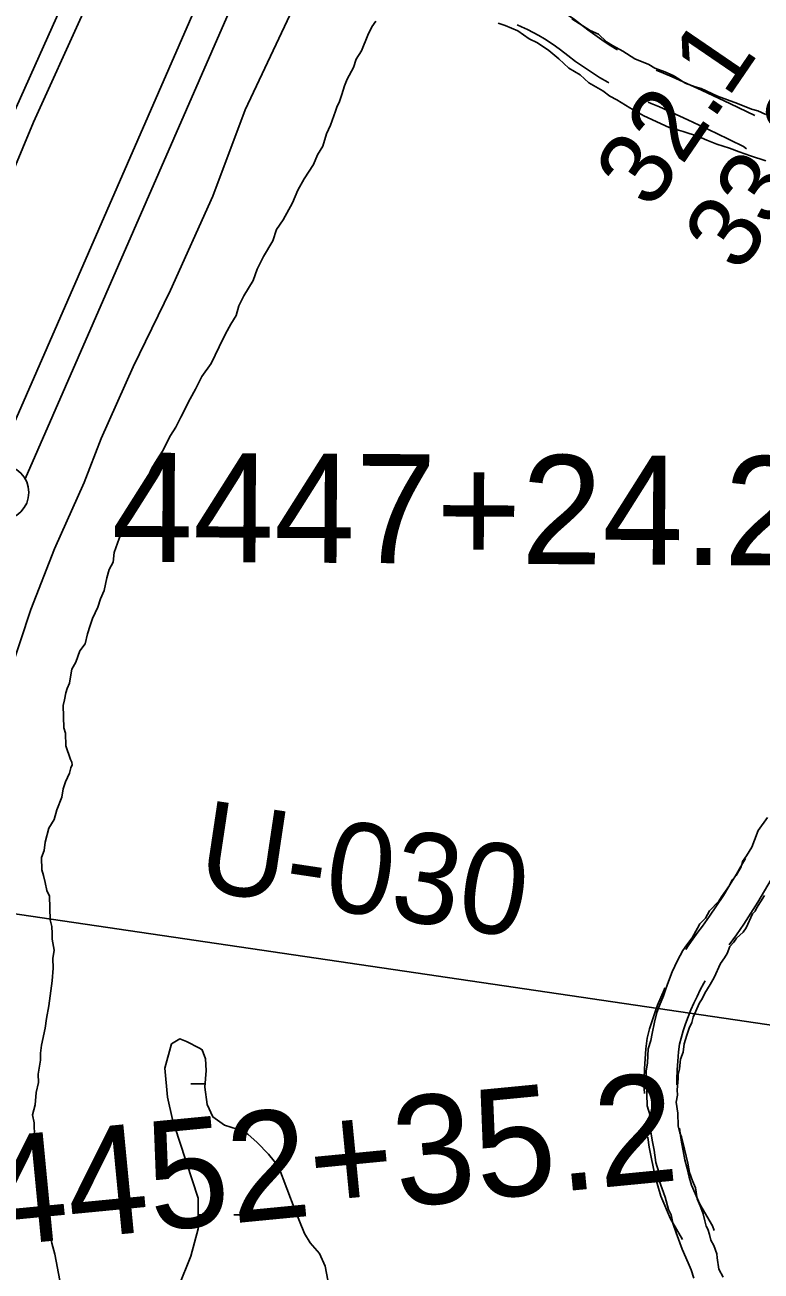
# Model space of a CAD drawing. Extents: x 3297772 to 3335630, y 634068 to 659439.
# Drawn here: x 3311217 to 3311893, y 655507 to 656649 of the extents above; entities that cross this region are included whole.
import ezdxf

# ---------------------------------------------------------------- set-up
doc = ezdxf.new("R2010")
doc.units = 0
for name, color, linetype in [('V-LEVE-TOET', 7, 'Continuous'), ('V-RIVR-RANG', 7, 'Continuous'), ('V-RIVR-RANG-IDEN', 7, 'Continuous'), ('V-ROAD-CNTR', 7, 'Continuous'), ('V-SITE-VEGE', 7, 'Continuous'), ('V-SURV-IDEN', 7, 'Continuous'), ('V-SURV-LINE', 7, 'Continuous'), ('V-TOPO-SHOR', 7, 'Continuous'), ('V-WETL-SWMP', 7, 'Continuous')]:
    doc.layers.add(name, color=color, linetype=linetype)

msp = doc.modelspace()

# ---------------------------------------------------------------- linework, layer by layer
at = {"layer": 'V-LEVE-TOET'}
for points in [[(3311195.9, 656489.2), (3311225.5, 656559.7), (3311271, 656660), (3311310.2, 656759.8), (3311331.1, 656805.4), (3311362.8, 656869.3), (3311390.1, 656925.7), (3311422.4, 656997), (3311473, 657108.5), (3311515.3, 657210.6), (3311557, 657305.4), (3311592.2, 657371.7), (3311627.9, 657457.3), (3311658.1, 657532.1), (3311700.3, 657638.2), (3311701.2, 657640.6)], [(3311892.6, 657640.8), (3311877.6, 657622.8), (3311862.6, 657599.3), (3311838.9, 657544.6), (3311807, 657460.3), (3311778.3, 657387.1), (3311743.6, 657303.6), (3311697.5, 657200.1), (3311643.4, 657072.1), (3311602.6, 656973.1), (3311540.4, 656844.1), (3311499.6, 656756.9), (3311468.4, 656675), (3311419.5, 656571), (3311389.8, 656491.9), (3311351, 656405.9), (3311316.7, 656335.6), (3311287.4, 656269.8), (3311271.8, 656229.4), (3311244.7, 656168.8), (3311222.9, 656113), (3311203.5, 656053.7)]]:
    msp.add_lwpolyline(points, dxfattribs=at)
at = {"layer": 'V-RIVR-RANG'}
msp.add_line((3311113.3, 655847.9), (3312775.4, 655603.4), dxfattribs=at)
at = {"layer": 'V-ROAD-CNTR'}
for points in [[(3311760.9, 656626.1), (3311760.3, 656626.5), (3311753.5, 656630.8), (3311746.8, 656635.2), (3311740.2, 656639.8), (3311733.7, 656644.6), (3311727.1, 656649.8), (3311721.5, 656654), (3311715.8, 656658), (3311709.9, 656661.7), (3311703.9, 656665.3), (3311697.7, 656668.6), (3311691.5, 656671.8), (3311685.1, 656674.7), (3311678.6, 656677.4), (3311676.1, 656678.3)], [(3311753.2, 656595.8), (3311752.2, 656596.4), (3311744.6, 656600.9), (3311737.2, 656605.6), (3311729.8, 656610.5), (3311722.6, 656615.5), (3311715.5, 656620.8), (3311708.9, 656626), (3311704.1, 656629.6), (3311699.2, 656633), (3311694.2, 656636.2), (3311689, 656639.2), (3311683.8, 656642), (3311678.5, 656644.7), (3311673.1, 656647.2), (3311668.9, 656649)], [(3311887.1, 656565.8), (3311864.6, 656576.7), (3311838.1, 656589.2), (3311811.3, 656601.5), (3311803.2, 656604.7), (3311796.4, 656607.6)], [(3311879.4, 656535.5), (3311876.6, 656537.5), (3311851.6, 656549.7), (3311825.5, 656562), (3311799.5, 656573.9), (3311791.8, 656577), (3311789.1, 656578.1)], [(3311823.7, 655801.3), (3311825.8, 655804.6), (3311830.2, 655810.9), (3311834.6, 655817.1), (3311839, 655822.8), (3311845.5, 655832), (3311851.9, 655841.4), (3311858.2, 655850.9), (3311864.2, 655860.6), (3311870.1, 655870.3), (3311875.7, 655880.2), (3311878.3, 655884.9)], [(3311863.6, 655805.7), (3311870.1, 655814.8), (3311876.9, 655824.7), (3311883.4, 655834.8), (3311889.8, 655844.9), (3311895.9, 655855.2), (3311901.9, 655865.6), (3311907.6, 655876.1), (3311913.2, 655886.7), (3311915.4, 655891.1)], [(3311815.6, 655677.4), (3311815.6, 655682.6), (3311815.8, 655690.9), (3311816.3, 655699.1), (3311817, 655707.4), (3311817.8, 655714.6), (3311819.3, 655720.2), (3311821.3, 655726.7), (3311823.5, 655733.2), (3311825.8, 655739.6), (3311828.4, 655745.9), (3311831.1, 655752.2), (3311834, 655758.4), (3311837, 655764.5), (3311840.2, 655770.5), (3311841.4, 655772.5)], [(3311785.7, 655669.2), (3311785.6, 655674), (3311785.6, 655683.1), (3311785.9, 655692.1), (3311786.4, 655701.2), (3311787.1, 655710.2), (3311788.2, 655720.2), (3311790.5, 655728.6), (3311792.7, 655735.9), (3311795.2, 655743.2), (3311797.8, 655750.3), (3311800.7, 655757.4), (3311803.7, 655764.5), (3311804.5, 655766.2)], [(3311849.8, 655543.7), (3311848.2, 655547.9), (3311836.6, 655568), (3311828.9, 655585.3), (3311826.9, 655592.5), (3311824.8, 655600.5), (3311822.9, 655608.6), (3311821.3, 655616.7), (3311819.8, 655624.8), (3311818.6, 655633), (3311818, 655637.5)], [(3311820.7, 655535.5), (3311809.8, 655554.4), (3311800.7, 655575.1), (3311797.9, 655584.6), (3311795.7, 655593.3), (3311793.6, 655602.2), (3311791.8, 655611), (3311790.2, 655620), (3311788.9, 655628.9), (3311788.8, 655629.3)]]:
    msp.add_lwpolyline(points, dxfattribs=at)
at = {"layer": 'V-SITE-VEGE'}
for points in [[(3311304.1, 656178.1), (3311308.9, 656189.7), (3311311.2, 656196.2), (3311314.9, 656202.6), (3311319.6, 656214.2), (3311324.5, 656222), (3311334, 656242.7), (3311338.9, 656250.5), (3311343.7, 656258.2), (3311350.9, 656272.5), (3311355.8, 656280.3), (3311360.6, 656289.3), (3311369, 656306.1), (3311373.9, 656315.2), (3311379.9, 656326.8), (3311388.4, 656338.5), (3311395.6, 656354), (3311401.6, 656365.7), (3311406.4, 656374.7), (3311411.3, 656382.5), (3311413.6, 656391.5), (3311418.4, 656400.5), (3311426.9, 656414.8), (3311430.4, 656425.1), (3311436.4, 656436.7), (3311444.9, 656451), (3311448.4, 656461.3), (3311454.5, 656470.4), (3311462.9, 656485.9), (3311467.7, 656497.5), (3311473.7, 656507.9), (3311482.2, 656520.9), (3311485.8, 656529.9), (3311490.7, 656537.7), (3311494.1, 656549.2), (3311497.7, 656557), (3311502.4, 656569.8), (3311503.6, 656573.7), (3311506, 656578.9), (3311508.3, 656585.3), (3311510.6, 656593), (3311513, 656599.4), (3311519, 656609.8), (3311521.4, 656617.5), (3311526.2, 656625.3), (3311532.1, 656639.5), (3311535.7, 656647.2), (3311539.4, 656652.4)], [(3311651.5, 656650.7), (3311657.9, 656648.4), (3311669.5, 656643.6), (3311679.9, 656636.3), (3311687.7, 656632.7), (3311698.1, 656625.4), (3311707.2, 656618), (3311716.4, 656609.4), (3311726.8, 656603.3), (3311734.6, 656595.9), (3311747.6, 656588.7), (3311754.1, 656583.8), (3311760.5, 656580.2), (3311772.2, 656572.9), (3311778.7, 656569.2), (3311785.2, 656565.6), (3311808.4, 656554.9), (3311821.2, 656551.4), (3311835.4, 656546.8), (3311843.1, 656543.2), (3311852.2, 656539.6), (3311863.7, 656536.1), (3311872.7, 656532.6), (3311883, 656529.1), (3311897.2, 656524.4)], [(3311897, 656566.8), (3311889.6, 656570.3), (3311884, 656571.9), (3311871.1, 656577), (3311852.7, 656583.7), (3311837.9, 656590.6), (3311832.4, 656592.2), (3311823.2, 656595.6), (3311817.6, 656599.1), (3311812, 656602.6), (3311804.6, 656606), (3311795.4, 656609.4), (3311789.9, 656612.8), (3311776.9, 656617.9), (3311765.8, 656624.9), (3311756.5, 656630.1), (3311751, 656633.5), (3311743.5, 656640.6), (3311736.1, 656644), (3311719.3, 656654.5)], [(3311257.5, 655456), (3311244.9, 655522), (3311242.1, 655532.1), (3311237.4, 655559.9), (3311231.1, 655599.2), (3311226.8, 655616.9), (3311226.4, 655629.6), (3311226, 655642.3), (3311224.5, 655649.9), (3311226.8, 655658.9), (3311227.7, 655670.4), (3311230, 655679.4), (3311229.8, 655687), (3311231.9, 655699.8), (3311231.8, 655706.2), (3311232.8, 655713.8), (3311236.2, 655729.2), (3311237.2, 655738.2), (3311239.4, 655749.7), (3311242.5, 655772.7), (3311243.4, 655784.2), (3311243.1, 655793.1), (3311244.2, 655800.8), (3311242.6, 655810.9), (3311242.5, 655816), (3311242.3, 655822.3), (3311240.8, 655828.7), (3311240.1, 655850.3), (3311237.5, 655855.3), (3311236, 655862.9), (3311234.5, 655869.2), (3311233.1, 655874.3), (3311232.7, 655885.7), (3311235.1, 655892.1), (3311236.1, 655899.8), (3311239.5, 655912.6), (3311244.4, 655920.4), (3311246.7, 655929.4), (3311251.4, 655941), (3311252.5, 655948.7), (3311254.8, 655955.1), (3311258.4, 655962.9), (3311259.5, 655968), (3311260.7, 655970.6), (3311260.6, 655973.1), (3311259.3, 655975.6), (3311255.1, 655988.2), (3311254.8, 655999.7), (3311253.3, 656004.7), (3311252.7, 656025.1), (3311253.8, 656030.2), (3311254.9, 656036.6), (3311256.1, 656040.5), (3311258.5, 656045.6), (3311259.5, 656053.3), (3311260.6, 656058.4), (3311264.3, 656064.9), (3311267.8, 656075.2), (3311272.7, 656081.7), (3311274.9, 656090.7), (3311277.2, 656098.4), (3311279.6, 656104.8), (3311284.4, 656115.2), (3311286.7, 656122.9), (3311290.3, 656130.6), (3311292.5, 656142.1), (3311294.8, 656149.8), (3311298.4, 656156.3), (3311299.4, 656165.2), (3311304.1, 656178.1)], [(3311898.7, 655922.3), (3311890.2, 655910.6), (3311886.6, 655901.6), (3311884.3, 655895.1), (3311879.4, 655887.3), (3311875.8, 655882.1), (3311874.6, 655877), (3311869.8, 655869.2), (3311866.1, 655865.3), (3311863.7, 655860.1), (3311860, 655854.9), (3311856.4, 655849.7), (3311853.9, 655845.8), (3311845.3, 655836.7), (3311841.7, 655830.2), (3311836.7, 655824.9), (3311834.3, 655821), (3311829.5, 655812), (3311824.6, 655805.5), (3311820.9, 655800.3), (3311816.1, 655791.2), (3311813.7, 655786.1)], [(3311824.5, 655722.7), (3311826.9, 655729.2), (3311829.3, 655734.3), (3311830.4, 655739.4), (3311836.4, 655752.4), (3311838.8, 655756.2), (3311841.2, 655761.4), (3311846, 655769.2), (3311849.7, 655775.7), (3311855.6, 655788.6), (3311859.3, 655793.8), (3311861.7, 655797.7), (3311864.1, 655804.1), (3311867.8, 655808), (3311870.2, 655811.9), (3311876.4, 655817.2), (3311878.9, 655821.1), (3311884.8, 655834), (3311887.3, 655836.6), (3311888.5, 655839.2), (3311895.8, 655850.9)], [(3311813.7, 655786.1), (3311811.3, 655780.9), (3311807.8, 655771.9), (3311805.4, 655765.4), (3311803.1, 655759), (3311799.5, 655750), (3311797.2, 655743.5), (3311794.9, 655734.6), (3311792.7, 655724.3), (3311791.6, 655717.9), (3311789.3, 655710.2), (3311788.4, 655697.4), (3311787.3, 655689.8), (3311788.3, 655658), (3311791.1, 655649.1), (3311791.6, 655633.9), (3311793.1, 655625), (3311794.6, 655617.4), (3311796.2, 655606), (3311799, 655597.2), (3311799.3, 655589.6), (3311804.8, 655574.4), (3311807.7, 655563.1), (3311810.4, 655558.1), (3311811.9, 655550.5), (3311814.7, 655541.6), (3311820.2, 655526.5), (3311825.7, 655514), (3311828.5, 655507.7), (3311831.2, 655500.1)], [(3311857.9, 655500.9), (3311853.9, 655508.4), (3311852.3, 655518.6), (3311852.2, 655522.4), (3311849.4, 655530), (3311846.7, 655535), (3311845.3, 655540), (3311843.9, 655545.1), (3311842.5, 655547.6), (3311841.1, 655552.6), (3311839.6, 655558.9), (3311836.9, 655566.5), (3311834.1, 655572.8), (3311832.6, 655582.9), (3311829.8, 655589.2), (3311827, 655596.8), (3311825.5, 655605.6), (3311821.1, 655624.6), (3311819.7, 655629.6), (3311818.3, 655633.4), (3311816.8, 655639.7), (3311816.5, 655651.2), (3311814.9, 655661.3), (3311816, 655667.7), (3311815.8, 655672.8), (3311816.8, 655683), (3311816.7, 655686.8), (3311817.8, 655692), (3311818.8, 655700.9), (3311821.2, 655707.3), (3311822.2, 655715), (3311824.5, 655722.7)]]:
    msp.add_lwpolyline(points, dxfattribs=at)
at = {"layer": 'V-SURV-LINE'}
for points in [[(3311190.3, 656244.7), (3311800.3, 657640.7)], [(3311833, 657640.7), (3311217.8, 656232.7)]]:
    msp.add_lwpolyline(points, dxfattribs=at)
msp.add_circle((3311196.1, 656220.4), 25, dxfattribs=at)
at = {"layer": 'V-TOPO-SHOR'}
msp.add_lwpolyline([(3311547.9, 657350), (3311487.8, 657215), (3311437.5, 657092.3), (3311372, 656949.2), (3311341, 656877), (3311300.9, 656780.7), (3311274.4, 656718), (3311169.4, 656484.6), (3311148.3, 656432.6)], dxfattribs=at)
at = {"layer": 'V-WETL-SWMP'}
for p, q in [((3311369.8, 655678.2), (3311382.7, 655678.2)), ((3311376.5, 655558.1), (3311393, 655558.1)), ((3311409, 655558.1), (3311441, 655558.1)), ((3311457, 655558.1), (3311467.1, 655558.1))]:
    msp.add_line(p, q, dxfattribs=at)
msp.add_lwpolyline([(3311358.4, 655492), (3311369.7, 655520.1), (3311376.5, 655545.2), (3311376.5, 655573.4), (3311365.8, 655606.1), (3311358.9, 655626.6), (3311352.8, 655645.6), (3311348.2, 655666.1), (3311345.8, 655692.7), (3311351.9, 655714.8), (3311359.5, 655719.4), (3311365.6, 655717.1), (3311377.7, 655711), (3311380, 655709.5), (3311383.1, 655701.1), (3311383.9, 655690.5), (3311382.4, 655675.3), (3311384.7, 655659.3), (3311390, 655647.9), (3311400.7, 655640.3), (3311412.1, 655636.6), (3311422, 655632), (3311430.4, 655624.4), (3311441, 655613.8), (3311450.2, 655602.4), (3311465.5, 655562.1), (3311473.9, 655540.9), (3311479.2, 655532.5), (3311487.6, 655522.6), (3311492.9, 655511.2), (3311495.2, 655498.3)], dxfattribs=at)

# ---------------------------------------------------------------- texts
at = {"layer": 'V-RIVR-RANG'}
for s, p in [('32.1', (3311791.9, 656478.1)), ('33.3', (3311873.2, 656420))]:
    msp.add_text(s, height=67, rotation=55.6683, dxfattribs=at).set_placement(p)
at = {"layer": 'V-RIVR-RANG-IDEN'}
msp.add_text('U-030', height=83, rotation=351.4893, dxfattribs=at).set_placement((3311373.4, 655856.5))
at = {"layer": 'V-SURV-IDEN'}
for s, rotation, p in [('4447+24.2', 359.6672, (3311297, 656157)), ('4452+35.2', 5.5239, (3311186.1, 655528.8))]:
    msp.add_text(s, height=100, rotation=rotation, dxfattribs=at).set_placement(p)

doc.saveas('drawing.dxf')
